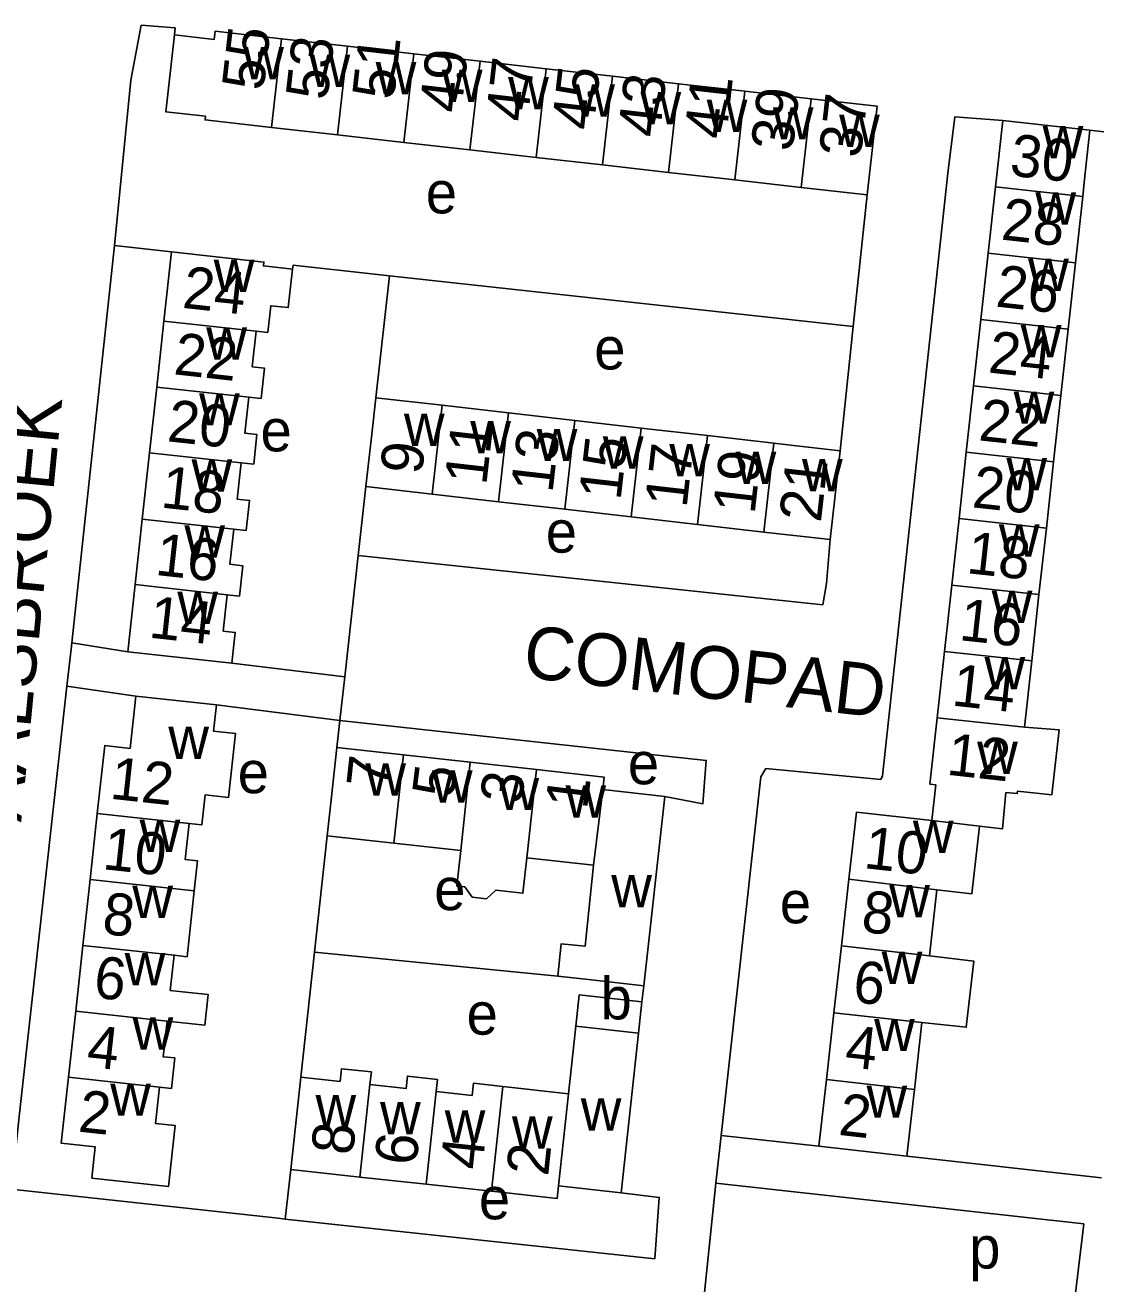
# Model space of a CAD drawing. Extents: x 161936 to 163647, y 386450 to 388633.
# Drawn here: x 162743.5 to 162845.3, y 388347.4 to 388467.1 of the extents above; entities that cross this region are included whole.
import ezdxf

# ---------------------------------------------------------------- set-up
doc = ezdxf.new("R2010")
doc.units = 0
for name, color, linetype in [('BLT_Basislijn', 7, 'Continuous'), ('BLT_Bebouwing', 7, 'Continuous'), ('BLT_Centroide', 7, 'Continuous'), ('BLT_Huisnummer', 7, 'Continuous'), ('BLT_Huisnummer_ tussenligend', 7, 'Continuous'), ('BLT_Onderverdeling_panden', 7, 'Continuous'), ('BLT_Straatnaam', 7, 'Continuous')]:
    doc.layers.add(name, color=color, linetype=linetype)

msp = doc.modelspace()

# ---------------------------------------------------------------- linework, layer by layer
at = {"layer": 'BLT_Basislijn'}
for p, q in [((162752.01, 388446.14), (162753.56, 388461.86)), ((162822.27, 388438.44), (162823.6, 388450.96)), ((162752.01, 388446.14), (162747.94, 388408.35)), ((162757.43, 388445.53), (162752.01, 388446.14)), ((162776.86, 388431.67), (162778.15, 388443.27)), ((162778.15, 388443.27), (162822.27, 388438.44)), ((162821.02, 388426.63), (162822.27, 388438.44)), ((162775.18, 388416.67), (162775.9, 388423.22)), ((162773.9, 388405.12), (162775.18, 388416.67)), ((162753.26, 388407.52), (162747.94, 388408.35)), ((162763.16, 388406.44), (162773.9, 388405.12)), ((162773.44, 388400.98), (162773.9, 388405.12)), ((162747.47, 388404.24), (162742.94, 388363.32)), ((162773.16, 388398.4), (162773.44, 388400.98)), ((162772.23, 388390.01), (162771.02, 388378.94)), ((162771.02, 388378.94), (162769.72, 388367.07)), ((162771.02, 388378.94), (162794.16, 388376.65)), ((162802.34, 388375.75), (162802.16, 388374.23)), ((162809.7, 388361.5), (162809.19, 388356.97)), ((162819, 388360.48), (162809.7, 388361.5)), ((162845.89, 388357.48), (162827.36, 388359.54)), ((162768.24, 388353.56), (162768.76, 388358.27)), ((162809.19, 388356.97), (162808.02, 388345.66)), ((162844.21, 388353.1), (162809.19, 388356.97)), ((162803.38, 388349.77), (162768.24, 388353.56)), ((162844.21, 388353.1), (162842.82, 388341.76))]:
    msp.add_line(p, q, dxfattribs=at)
for points in [[(162753.56, 388461.86), (162754.54, 388467.1), (162757.76, 388466.84), (162757.7, 388466.17)], [(162831.26, 388453.02), (162831.92, 388458.38), (162836.48, 388458.03)], [(162856.79, 388454.62), (162856.88, 388455.7), (162844.78, 388457.12)], [(162831.26, 388453.02), (162825.04, 388395.7), (162824.88, 388395.38), (162813.94, 388396.41), (162813.46, 388395.62), (162809.7, 388361.5)], [(162778.15, 388443.27), (162777.01, 388443.39), (162768.98, 388444.27), (162768.94, 388443.89)], [(162775.18, 388416.67), (162819.36, 388411.99), (162819.72, 388414.01), (162820.06, 388418.18)], [(162747.47, 388404.24), (162747.88, 388407.77), (162747.94, 388408.35)], [(162747.47, 388404.24), (162754.04, 388403.29)], [(162761.69, 388402.45), (162773.44, 388400.98)], [(162804.33, 388393.76), (162807.97, 388393.06), (162808.29, 388397.18), (162773.44, 388400.98)], [(162742.94, 388363.32), (162742.48, 388359.1), (162742.47, 388356.36), (162767.57, 388353.64), (162768.24, 388353.56)], [(162800.19, 388356.07), (162803.82, 388355.62), (162803.38, 388349.77)]]:
    msp.add_lwpolyline(points, dxfattribs=at)
at = {"layer": 'BLT_Bebouwing'}
for p, q in [((162767.87, 388465.81), (162774.17, 388465.1)), ((162774.17, 388465.1), (162780.47, 388464.39)), ((162780.47, 388464.39), (162786.77, 388463.67)), ((162786.77, 388463.67), (162793.06, 388462.96)), ((162793.06, 388462.96), (162799.36, 388462.24)), ((162799.36, 388462.24), (162805.66, 388461.53)), ((162805.66, 388461.53), (162811.96, 388460.82)), ((162811.96, 388460.82), (162818.26, 388460.1)), ((162818.26, 388460.1), (162824.55, 388459.39)), ((162824.55, 388459.39), (162823.6, 388450.96)), ((162773.21, 388456.67), (162766.92, 388457.38)), ((162836.48, 388458.03), (162835.79, 388451.72)), ((162844.78, 388457.12), (162836.48, 388458.03)), ((162779.51, 388455.95), (162773.21, 388456.67)), ((162785.81, 388455.24), (162779.51, 388455.95)), ((162792.11, 388454.52), (162785.81, 388455.24)), ((162798.41, 388453.81), (162792.11, 388454.52)), ((162804.7, 388453.1), (162798.41, 388453.81)), ((162811, 388452.38), (162804.7, 388453.1)), ((162817.3, 388451.67), (162811, 388452.38)), ((162823.6, 388450.96), (162817.3, 388451.67)), ((162835.79, 388451.72), (162835.09, 388445.41)), ((162843.4, 388444.5), (162844.09, 388450.81)), ((162757.43, 388445.53), (162756.71, 388438.96)), ((162835.09, 388445.41), (162834.4, 388439.11)), ((162842.7, 388438.19), (162843.4, 388444.5)), ((162756.71, 388438.96), (162756.02, 388432.69)), ((162834.4, 388439.11), (162833.71, 388432.79)), ((162842.01, 388431.88), (162842.7, 388438.19)), ((162756.02, 388432.69), (162755.34, 388426.44)), ((162833.71, 388432.79), (162833.02, 388426.48)), ((162783.17, 388430.95), (162776.86, 388431.67)), ((162789.48, 388430.23), (162783.17, 388430.95)), ((162841.32, 388425.57), (162842.01, 388431.88)), ((162795.79, 388429.51), (162789.48, 388430.23)), ((162802.1, 388428.79), (162795.79, 388429.51)), ((162808.4, 388428.07), (162802.1, 388428.79)), ((162814.71, 388427.35), (162808.4, 388428.07)), ((162755.34, 388426.44), (162754.64, 388420.13)), ((162820.06, 388418.18), (162821.02, 388426.63)), ((162833.02, 388426.48), (162832.33, 388420.17)), ((162840.63, 388419.26), (162841.32, 388425.57)), ((162775.9, 388423.22), (162782.21, 388422.5)), ((162782.21, 388422.5), (162788.52, 388421.78)), ((162788.52, 388421.78), (162794.83, 388421.06)), ((162754.64, 388420.13), (162753.96, 388413.9)), ((162794.83, 388421.06), (162801.13, 388420.34)), ((162801.13, 388420.34), (162807.44, 388419.62)), ((162832.33, 388420.17), (162831.63, 388413.86)), ((162807.44, 388419.62), (162813.75, 388418.9)), ((162813.75, 388418.9), (162820.06, 388418.18)), ((162839.93, 388412.95), (162840.63, 388419.26)), ((162753.96, 388413.9), (162753.26, 388407.52)), ((162831.63, 388413.86), (162830.94, 388407.55)), ((162839.24, 388406.64), (162839.93, 388412.95)), ((162753.26, 388407.52), (162763.16, 388406.44)), ((162830.94, 388407.55), (162830.25, 388401.24)), ((162838.55, 388400.33), (162839.24, 388406.64)), ((162773.16, 388398.4), (162779.49, 388397.7)), ((162779.49, 388397.7), (162785.82, 388397)), ((162785.82, 388397), (162792.15, 388396.3)), ((162798.44, 388394.42), (162804.33, 388393.76)), ((162830.12, 388394.87), (162829.74, 388391.45)), ((162750.36, 388392.14), (162749.68, 388385.86)), ((162778.56, 388389.31), (162772.23, 388390.01)), ((162784.93, 388388.6), (162778.56, 388389.31)), ((162797.55, 388387.21), (162791.22, 388387.91)), ((162749.68, 388385.86), (162748.99, 388379.59)), ((162821.86, 388385.9), (162821.15, 388379.55)), ((162829.51, 388378.6), (162830.21, 388384.87)), ((162748.99, 388379.59), (162748.31, 388373.32)), ((162821.15, 388379.55), (162820.43, 388373.19)), ((162748.31, 388373.32), (162747.62, 388367.05)), ((162820.43, 388373.19), (162819.71, 388366.83)), ((162828.08, 388365.89), (162828.79, 388372.25)), ((162795.17, 388365.47), (162795.88, 388371.9)), ((162801.84, 388371.25), (162800.19, 388356.07)), ((162819.71, 388366.83), (162819, 388360.48)), ((162819, 388360.48), (162827.36, 388359.54)), ((162775.35, 388357.56), (162768.76, 388358.27)), ((162781.63, 388356.87), (162775.35, 388357.56)), ((162787.85, 388356.2), (162781.63, 388356.87)), ((162800.19, 388356.07), (162794.24, 388356.71))]:
    msp.add_line(p, q, dxfattribs=at)
for points in [[(162766.92, 388457.38), (162760.62, 388458.09), (162760.66, 388458.44), (162756.87, 388458.87), (162757.7, 388466.17)], [(162757.7, 388466.17), (162761.49, 388465.74), (162761.57, 388466.53), (162767.87, 388465.81)], [(162844.09, 388450.81), (162844.24, 388452.15), (162844.78, 388457.12)], [(162768.94, 388443.89), (162766.17, 388444.2), (162766.21, 388444.57), (162757.43, 388445.53)], [(162768.94, 388443.89), (162768.53, 388440.24), (162766.86, 388440.42), (162766.58, 388437.88), (162765.48, 388438)], [(162765.48, 388438), (162765.11, 388434.61), (162766.27, 388434.48), (162765.95, 388431.6), (162764.78, 388431.73)], [(162764.78, 388431.73), (162764.4, 388428.3), (162765.55, 388428.17), (162765.24, 388425.36), (162764.04, 388425.49)], [(162776.86, 388431.67), (162776.47, 388428.19), (162775.9, 388423.22)], [(162821.02, 388426.63), (162816.05, 388427.2), (162814.71, 388427.35)], [(162764.04, 388425.49), (162763.66, 388422.04), (162764.85, 388421.91), (162764.54, 388419.05), (162763.35, 388419.18)], [(162763.35, 388419.18), (162762.98, 388415.83), (162764.2, 388415.7), (162763.88, 388412.81), (162762.73, 388412.94)], [(162762.73, 388412.94), (162762.35, 388409.48), (162763.48, 388409.36), (162763.16, 388406.44)], [(162754.04, 388403.29), (162753.49, 388398.32), (162751.07, 388398.59), (162750.36, 388392.14)], [(162761.69, 388402.45), (162754.04, 388403.29)], [(162759.11, 388391.18), (162760.3, 388391.05), (162760.61, 388393.9), (162762.83, 388393.66), (162763.5, 388399.74), (162761.41, 388399.97), (162761.69, 388402.45)], [(162830.25, 388401.24), (162829.56, 388394.93), (162830.12, 388394.87)], [(162836.79, 388394.14), (162837.86, 388394.02), (162837.89, 388394.27), (162841.16, 388393.91), (162841.84, 388400.09), (162838.55, 388400.33)], [(162772.23, 388390.01), (162772.61, 388393.43), (162773.16, 388398.4)], [(162792.15, 388396.3), (162798.57, 388395.59), (162798.44, 388394.42)], [(162804.33, 388393.76), (162802.34, 388375.75)], [(162834.28, 388390.93), (162836.47, 388390.68), (162836.79, 388394.14)], [(162829.74, 388391.45), (162822.58, 388392.25), (162821.86, 388385.9)], [(162759.11, 388391.18), (162758.73, 388387.75), (162759.9, 388387.62), (162759.59, 388384.79)], [(162830.21, 388384.87), (162833.54, 388384.49), (162834.28, 388390.93)], [(162791.22, 388387.91), (162790.84, 388384.55), (162788.26, 388384.84), (162787.39, 388384.02), (162786.03, 388384.17), (162785.32, 388385.16), (162784.56, 388385.24), (162784.93, 388388.6)], [(162794.16, 388376.65), (162794.5, 388379.75), (162796.76, 388379.5), (162797.55, 388387.21)], [(162759.59, 388384.79), (162758.91, 388378.51), (162757.68, 388378.65)], [(162757.68, 388378.65), (162757.31, 388375.31), (162758.46, 388375.18), (162760.9, 388374.92), (162760.58, 388371.99), (162757.01, 388372.38)], [(162828.79, 388372.25), (162833.02, 388371.8), (162833.73, 388378.1), (162829.51, 388378.6)], [(162802.34, 388375.75), (162797.37, 388376.3), (162794.16, 388376.65)], [(162795.88, 388371.9), (162796.21, 388374.88), (162802.16, 388374.23)], [(162802.16, 388374.23), (162801.84, 388371.25)], [(162757.01, 388372.38), (162756.64, 388368.99), (162757.74, 388368.88), (162757.43, 388365.98), (162756.27, 388366.11)], [(162769.72, 388367.07), (162773.45, 388366.66), (162773.58, 388367.86), (162776.43, 388367.55), (162776.3, 388366.35)], [(162747.62, 388367.05), (162746.94, 388360.77), (162750.17, 388360.42), (162749.85, 388357.46), (162757.13, 388356.65), (162757.77, 388362.46), (162755.89, 388362.66), (162756.27, 388366.11)], [(162768.76, 388358.27), (162769.3, 388363.24), (162769.72, 388367.07)], [(162776.3, 388366.35), (162779.73, 388365.97), (162779.86, 388367.16), (162782.72, 388366.85), (162782.59, 388365.68)], [(162782.59, 388365.68), (162786.02, 388365.31), (162786.14, 388366.47), (162788.93, 388366.17)], [(162788.93, 388366.17), (162795.17, 388365.47)], [(162827.36, 388359.54), (162827.92, 388364.51), (162828.08, 388365.89)], [(162794.24, 388356.71), (162794.11, 388355.52), (162787.85, 388356.2)]]:
    msp.add_lwpolyline(points, dxfattribs=at)
at = {"layer": 'BLT_Onderverdeling_panden'}
for p, q in [((162766.92, 388457.38), (162767.87, 388465.81)), ((162773.21, 388456.67), (162774.17, 388465.1)), ((162779.51, 388455.95), (162780.47, 388464.39)), ((162785.81, 388455.24), (162786.77, 388463.67)), ((162792.11, 388454.52), (162793.06, 388462.96)), ((162798.41, 388453.81), (162799.36, 388462.24)), ((162804.7, 388453.1), (162805.66, 388461.53)), ((162811, 388452.38), (162811.96, 388460.82)), ((162817.3, 388451.67), (162818.26, 388460.1)), ((162844.09, 388450.81), (162835.79, 388451.72)), ((162843.4, 388444.5), (162835.09, 388445.41)), ((162765.48, 388438), (162756.71, 388438.96)), ((162842.7, 388438.19), (162834.4, 388439.11)), ((162764.78, 388431.73), (162756.02, 388432.69)), ((162842.01, 388431.88), (162833.71, 388432.79)), ((162782.21, 388422.5), (162783.17, 388430.95)), ((162788.52, 388421.78), (162789.48, 388430.23)), ((162794.83, 388421.06), (162795.79, 388429.51)), ((162801.13, 388420.34), (162802.1, 388428.79)), ((162807.44, 388419.62), (162808.4, 388428.07)), ((162813.75, 388418.9), (162814.71, 388427.35)), ((162764.04, 388425.49), (162755.34, 388426.44)), ((162841.32, 388425.57), (162833.02, 388426.48)), ((162763.35, 388419.18), (162754.64, 388420.13)), ((162840.63, 388419.26), (162832.33, 388420.17)), ((162762.73, 388412.94), (162753.96, 388413.9)), ((162839.93, 388412.95), (162831.63, 388413.86)), ((162839.24, 388406.64), (162830.94, 388407.55)), ((162838.55, 388400.33), (162830.25, 388401.24)), ((162778.56, 388389.31), (162779.49, 388397.7)), ((162784.93, 388388.6), (162785.82, 388397)), ((162791.22, 388387.91), (162792.15, 388396.3)), ((162798.44, 388394.42), (162797.55, 388387.21)), ((162759.11, 388391.18), (162750.36, 388392.14)), ((162829.74, 388391.45), (162834.28, 388390.93)), ((162759.59, 388384.79), (162749.68, 388385.86)), ((162830.21, 388384.87), (162821.86, 388385.9)), ((162757.68, 388378.65), (162748.99, 388379.59)), ((162829.51, 388378.6), (162821.15, 388379.55)), ((162757.01, 388372.38), (162748.31, 388373.32)), ((162828.79, 388372.25), (162820.43, 388373.19)), ((162801.84, 388371.25), (162795.88, 388371.9)), ((162756.27, 388366.11), (162747.62, 388367.05)), ((162776.3, 388366.35), (162775.35, 388357.56)), ((162828.08, 388365.89), (162819.71, 388366.83)), ((162782.59, 388365.68), (162781.63, 388356.87)), ((162788.93, 388366.17), (162787.85, 388356.2)), ((162795.17, 388365.47), (162794.24, 388356.71))]:
    msp.add_line(p, q, dxfattribs=at)

# ---------------------------------------------------------------- texts
at = {"layer": 'BLT_Centroide'}
for s, p in [('w', (162764.25, 388461.95)), ('w', (162770.55, 388461.23)), ('w', (162776.84, 388460.52)), ('w', (162783.14, 388459.81)), ('w', (162789.44, 388459.09)), ('w', (162795.73, 388458.39)), ('w', (162802.03, 388457.67)), ('w', (162808.33, 388456.95)), ('w', (162814.62, 388456.23)), ('w', (162820.92, 388455.53)), ('w', (162840.28, 388454.44)), ('e', (162781.61, 388449.2)), ('w', (162839.59, 388448.12)), ('w', (162761.44, 388441.72)), ('w', (162838.9, 388441.81)), ('w', (162760.73, 388435.28)), ('w', (162838.2, 388435.5)), ('e', (162797.63, 388434.36)), ('w', (162760.05, 388429.03)), ('w', (162837.52, 388429.19)), ('e', (162765.89, 388426.57)), ('w', (162779.53, 388427.09)), ('w', (162785.84, 388426.38)), ('w', (162792.16, 388425.64)), ('w', (162798.45, 388424.92)), ('w', (162804.77, 388424.2)), ('w', (162811.08, 388423.48)), ('w', (162759.33, 388422.75)), ('w', (162817.39, 388422.77)), ('w', (162836.83, 388422.88)), ('e', (162793.02, 388416.94)), ('w', (162758.65, 388416.47)), ('w', (162836.12, 388416.56)), ('w', (162757.98, 388410.16)), ('w', (162835.44, 388410.25)), ('w', (162834.75, 388403.94)), ('w', (162757.12, 388397.31)), ('w', (162834.05, 388395.89)), ('e', (162800.83, 388394.91)), ('e', (162763.72, 388394.06)), ('w', (162775.86, 388393.84)), ('w', (162782.19, 388393.16)), ('w', (162788.52, 388392.45)), ('w', (162794.89, 388391.75)), ('w', (162754.39, 388388.47)), ('w', (162827.94, 388388.38)), ('e', (162782.41, 388382.94)), ('w', (162799.25, 388383.2)), ('w', (162753.7, 388382.19)), ('e', (162815.28, 388381.69)), ('w', (162825.69, 388382.25)), ('w', (162752.97, 388375.78)), ('w', (162824.97, 388375.91)), ('b', (162798.23, 388372.55)), ('e', (162785.49, 388371.1)), ('w', (162753.72, 388369.66)), ('w', (162824.25, 388369.53)), ('w', (162751.59, 388363.38)), ('w', (162823.53, 388363.19)), ('w', (162771.12, 388362.3)), ('w', (162796.35, 388361.98)), ('w', (162777.26, 388361.61)), ('w', (162783.41, 388360.84)), ('w', (162789.81, 388360.25)), ('e', (162786.66, 388353.54)), ('p', (162833.29, 388348.86))]:
    msp.add_text(s, height=4, dxfattribs=at).set_placement(p)
at = {"layer": 'BLT_Huisnummer'}
for s, rotation, p in [('55', 83.5323, (162766.17, 388460.8)), ('49', 83.5308, (162784.97, 388458.67)), ('45', 83.5375, (162797.55, 388457.03)), ('41', 83.536, (162810.16, 388456.18)), ('37', 83.5331, (162822.96, 388454.4)), ('30', 353.7416, (162837.06, 388452.81)), ('24', 353.7467, (162758.37, 388440.23)), ('24', 353.7408, (162835.02, 388434.08)), ('13', 83.4953, (162793.66, 388422.55)), ('9', 83.4953, (162781.23, 388424.29)), ('17', 83.4946, (162806.41, 388421.13)), ('18', 353.7451, (162756.32, 388421.24)), ('21', 83.4961, (162819.18, 388419.74)), ('20', 353.7401, (162833.49, 388421.26)), ('14', 353.7513, (162755.18, 388408.87)), ('16', 353.7393, (162832.25, 388408.63)), ('12', 353.7305, (162831.06, 388395.83)), ('12', 353.7801, (162751.48, 388393.55)), ('7', 83.698, (162778.02, 388394.42)), ('1', 82.9435, (162796.94, 388392.46)), ('10', 353.5718, (162823.18, 388386.95)), ('6', 353.7826, (162749.92, 388374.64)), ('6', 353.5786, (162822.12, 388374.22)), ('2', 353.7726, (162748.47, 388361.89)), ('2', 353.5711, (162820.78, 388361.58)), ('8', 83.7973, (162774.66, 388359.55)), ('2', 83.9838, (162793.24, 388357.57))]:
    msp.add_text(s, height=4, rotation=rotation, dxfattribs=at).set_placement(p)
at = {"layer": 'BLT_Huisnummer_ tussenligend'}
for s, rotation, p in [('53', 83.5308, (162772.24, 388459.89)), ('51', 83.5308, (162778.56, 388459.93)), ('47', 83.5375, (162791.28, 388457.83)), ('43', 83.536, (162803.84, 388456.34)), ('39', 83.5331, (162816.49, 388455.02)), ('28', 353.7408, (162836.25, 388446.72)), ('26', 353.7408, (162835.73, 388440.35)), ('22', 353.7451, (162757.55, 388433.91)), ('20', 353.7451, (162756.93, 388427.54)), ('22', 353.7401, (162834.11, 388427.63)), ('11', 83.4953, (162787.36, 388423.28)), ('15', 83.4953, (162800.13, 388421.84)), ('19', 83.4946, (162812.88, 388420.53)), ('16', 353.7513, (162755.79, 388414.83)), ('18', 353.7393, (162832.96, 388415)), ('14', 353.7305, (162831.55, 388402.41)), ('5', 82.9435, (162784.25, 388393.54)), ('3', 82.9435, (162790.72, 388392.93)), ('10', 353.7826, (162750.79, 388386.85)), ('8', 353.7826, (162750.74, 388380.7)), ('8', 353.5786, (162822.94, 388380.89)), ('4', 353.7726, (162749.27, 388368.06)), ('4', 353.5711, (162821.38, 388368.06)), ('6', 83.9838, (162780.7, 388358.57)), ('4', 83.9838, (162786.97, 388358.17))]:
    msp.add_text(s, height=4, rotation=rotation, dxfattribs=at).set_placement(p)
at = {"layer": 'BLT_Straatnaam'}
for s, rotation, p in [('AALSBROEK', 84.439, (162743.12, 388391.27)), ('COMOPAD', 353.516, (162790.73, 388405.11))]:
    msp.add_text(s, height=5, rotation=rotation, dxfattribs=at).set_placement(p)

doc.saveas('drawing.dxf')
